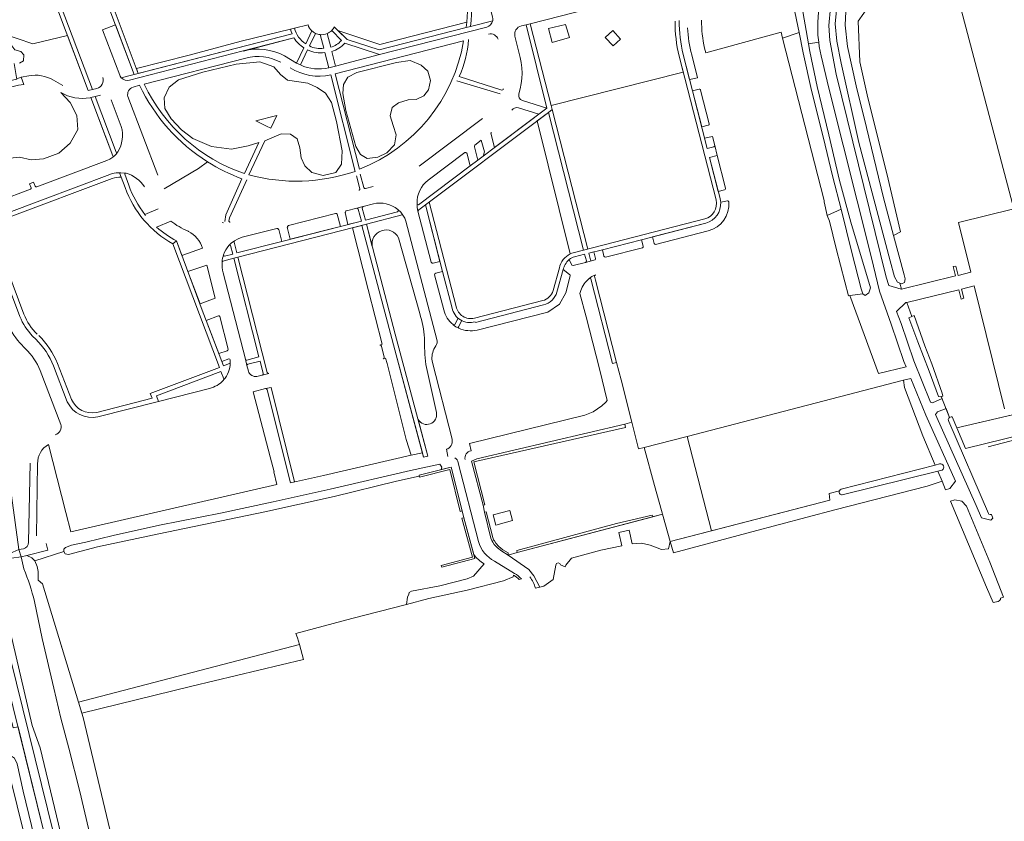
# Model space of a CAD drawing. Header units: metres. Extents: x 209813 to 223847, y 571801 to 587119.
# Tile 259 of 656: x 220124 to 220478, y 574595 to 574883. Entities that reach past the tile are written whole.
import ezdxf

# ---------------------------------------------------------------- set-up
doc = ezdxf.new("R2010")
doc.units = ezdxf.units.M
for name, color, linetype, lineweight in [('B-RO-GK-BESCHOEIING-G', 8, 'GK-BESCHOEIING', 0), ('B-RO-GR-BEPLANTING_CULTUUR_BOSPLANTSOEN-GV', 8, 'Continuous', 0), ('B-RO-GR-BEPLANTING_CULTUUR_HEESTERS-GV', 8, 'Continuous', 0), ('B-RO-GR-GRAS-GV', 8, 'Continuous', 0), ('B-RO-GR-GROENVOORZIENING-GV', 8, 'Continuous', 0), ('B-RO-GR-HAAG-GV', 8, 'Continuous', 0), ('B-RO-KW-KUNSTWERK_DEK-GV', 8, 'Continuous', 0), ('B-RO-KW-KUNSTWERK_STEIGER-GV', 8, 'Continuous', 0), ('B-RO-OG-TERREIN_CULTUURSCHEIDING-GV', 8, 'Continuous', 0), ('B-RO-OG-WEG-GV', 8, 'Continuous', 0), ('B-RO-VH-VERHARDING_HALFVERHARDING-GV', 8, 'Continuous', 0), ('B-RO-VH-VERHARDING_PUIN-GV', 8, 'Continuous', 0), ('B-RO-VH-VERHARDING_TEGEL-GV', 8, 'Continuous', 0)]:
    doc.layers.add(name, color=color, linetype=linetype, lineweight=lineweight)
doc.linetypes.add('GK-BESCHOEIING', pattern='A,30,-5,[1,NLCS.shx,S=1,R=0,X=0,Y=0],-5', length=40)

msp = doc.modelspace()

# ---------------------------------------------------------------- linework, layer by layer
at = {"layer": 'B-RO-GK-BESCHOEIING-G', "flags": 128}
msp.add_lwpolyline([(220472.022, 574729.408), (220495.301, 574735.49)], dxfattribs=at)
at = {"layer": 'B-RO-GR-BEPLANTING_CULTUUR_BOSPLANTSOEN-GV', "flags": 128}
for points in [[(220419.195, 574814.793), (220416.205, 574826.271), (220412.755, 574840.731), (220408.556, 574857.351), (220405.503, 574870.882), (220404.125, 574878.166), (220398.16, 574876.13), (220413.11, 574817.95), (220413.076, 574817.421), (220414.178, 574812.555)], [(220605.311, 574770.059), (220460.72, 574736.248), (220463.871, 574728.804), (220603.654, 574763.221), (220603.853, 574761.75), (220607.258, 574762.601)], [(220312.45, 574679.428), (220315.805, 574681.813), (220316.719, 574687.008), (220316.91, 574687.586), (220317.581, 574687.797), (220318.148, 574687.607), (220318.444, 574687.132), (220320.043, 574686.322), (220320.251, 574686.966), (220322.349, 574689.444), (220332.892, 574692.358), (220340.463, 574693.897), (220339.299, 574698.693), (220343.093, 574699.519), (220344.108, 574694.667), (220347.524, 574694.86), (220350.623, 574694.184), (220354.613, 574692.577), (220357.237, 574692.804), (220357.773, 574695.437), (220355.05, 574705.22), (220302.834, 574691.565), (220299.53, 574690.57), (220307.069, 574685.366), (220308.832, 574683.176), (220310.916, 574679.058)], [(220146.428, 574633.764), (220185.944, 574643.511), (220226.03, 574653.082), (220224.656, 574658.479), (220145.201, 574637.807)]]:
    msp.add_lwpolyline(points, close=True, dxfattribs=at)
for points in [[(220268.759, 574727.315), (220258.846, 574764.244), (220247.054, 574808.972), (220243.679, 574808.11), (220249.283, 574785.894), (220254.271, 574766.322), (220253.464, 574765.959)], [(220254.04, 574765.616), (220255.052, 574761.595)], [(220254.743, 574761.059), (220255.581, 574761.271), (220256.083, 574759.337), (220262.999, 574732.056), (220264.713, 574726.448), (220268.759, 574727.315)], [(220357.773, 574695.437), (220358.915, 574691.377), (220387.109, 574698.912), (220416.973, 574706.825), (220450.104, 574715.346), (220455.442, 574717.103), (220453.931, 574720.688), (220419.549, 574712.198)], [(220418.555, 574713.655), (220414.907, 574712.705), (220415.171, 574710.306), (220357.773, 574695.437)], [(220185.848, 574468.908), (220146.876, 574632.29), (220132.315, 574680.255), (220130.8, 574681.57), (220130.72, 574684.71), (220130.38, 574686.49), (220129.54, 574688.49), (220128.54, 574689.55), (220126.661, 574690.461), (220124.624, 574689.966), (220125.628, 574685.696)], [(220129.485, 574673.921), (220132.162, 574660.676), (220136.363, 574642.766), (220138.934, 574631.992), (220141.821, 574621.29), (220145.682, 574605.68), (220152.015, 574579.096), (220158.602, 574552.028), (220165.018, 574525.048), (220169.713, 574506.232), (220176.177, 574480.92), (220179.601, 574466.499), (220184.898, 574445.212)]]:
    msp.add_lwpolyline(points, dxfattribs=at)
at = {"layer": 'B-RO-GR-BEPLANTING_CULTUUR_BOSPLANTSOEN-GV'}
for points in [[(220253.464, 574765.959, -0.4065082), (220254.04, 574765.616)], [(220255.052, 574761.595, -0.4039645), (220254.743, 574761.059)], [(220419.549, 574712.198, -0.5381356), (220418.555, 574713.655)], [(220125.628, 574685.696, -0.0287887), (220129.485, 574673.921)]]:
    msp.add_lwpolyline(points, format="xyb", dxfattribs=at)
at = {"layer": 'B-RO-GR-BEPLANTING_CULTUUR_HEESTERS-GV', "flags": 128}
msp.add_lwpolyline([(220410.838, 574881.896), (220411.191, 574887.31), (220411.785, 574891.152), (220412.272, 574892.915), (220409.798, 574894.365), (220407.699, 574894.472), (220402.902, 574893.246), (220403.313, 574890.537), (220404.376, 574889.801), (220405.056, 574887.774), (220407.501, 574874.111), (220411.132, 574874.684), (220410.82, 574877.27)], close=True, dxfattribs=at)
for points in [[(220420.883, 574885.7), (220420.636, 574880.854), (220421.433, 574873.185), (220424.577, 574859.054), (220428.268, 574844.13), (220434.448, 574818.823), (220437.96, 574805.289), (220440.558, 574806.589), (220435.581, 574827.575), (220428.72, 574854.75), (220425.894, 574867.665), (220425.356, 574882.329), (220429.392, 574887.98)], [(220227.732, 574881.008), (220222.824, 574879.784)], [(220222.657, 574876.306), (220204.499, 574871.525)], [(220230.36, 574877.885), (220228.219, 574873.368)], [(220233.335, 574872.548), (220232.038, 574877.452)], [(220223.583, 574867.237), (220226.238, 574872.765)], [(220236.217, 574871.427), (220237.584, 574866.18), (220253.428, 574870.255), (220240.937, 574874.383)], [(220219.237, 574869.775), (220223.583, 574867.237)], [(220227.566, 574871.997), (220224.984, 574866.563)], [(220235.15, 574865.56), (220233.72, 574871.075)], [(220282.004, 574862.394), (220297.285, 574857.537)], [(220297.829, 574857.86), (220297.858, 574857.989)], [(220197.774, 574810.354), (220198.188, 574812.773), (220203.958, 574825.709)], [(220196.818, 574809.942), (220197.296, 574809.915)]]:
    msp.add_lwpolyline(points, dxfattribs=at)
at = {"layer": 'B-RO-GR-BEPLANTING_CULTUUR_HEESTERS-GV'}
for points in [[(220229.085, 574878.767, -0.1729572), (220227.732, 574881.008)], [(220232.038, 574877.452, -0.0839732), (220230.36, 574877.885)], [(220236.243, 574878.967, -0.0983462), (220234.556, 574877.822)], [(220296.043, 574875.787, 0.3734436), (220292.571, 574877.626)], [(220285.374, 574875.655, -0.0838623), (220282.004, 574862.394)], [(220204.499, 574871.525, -0.1948623), (220219.237, 574869.775)], [(220233.72, 574871.075, -0.1674109), (220227.566, 574871.997)], [(220224.984, 574866.563, 0.1726424), (220235.15, 574865.56)], [(220297.285, 574857.537, 0.3613512), (220297.829, 574857.86)], [(220203.958, 574825.709, -0.0526519), (220191.61, 574831.781)]]:
    msp.add_lwpolyline(points, format="xyb", dxfattribs=at)
at = {"layer": 'B-RO-GR-GRAS-GV', "flags": 128}
for points in [[(220440.558, 574806.589), (220437.96, 574805.289), (220441.863, 574791.229), (220442.219, 574789.748), (220441.954, 574788.442), (220440.876, 574787.925), (220440.274, 574788.177), (220440.897, 574786.082), (220460.245, 574790.794), (220459.419, 574794.152), (220460.343, 574794.315), (220461.228, 574791.004), (220465.762, 574792.196), (220461.374, 574810.016), (220481.245, 574814.902), (220460.111, 574894.672), (220458.523, 574901.197), (220439.078, 574895.917), (220434.101, 574892.554), (220429.392, 574887.98), (220425.356, 574882.329), (220425.894, 574867.665), (220428.72, 574854.75), (220435.581, 574827.575)], [(220294.252, 574705.017), (220300.176, 574706.579), (220301.136, 574702.939), (220295.212, 574701.377)]]:
    msp.add_lwpolyline(points, close=True, dxfattribs=at)
for points in [[(220477.863, 574743.048), (220466.98, 574787.247), (220462.382, 574786.057), (220463.221, 574782.77), (220462.323, 574782.491), (220461.465, 574785.822), (220442.778, 574781.286), (220444.546, 574776.223), (220445.482, 574776.654), (220449.28, 574765.73), (220451.74, 574759.23), (220455.46, 574748.69), (220455.68, 574747.67), (220455.156, 574747.515), (220458.134, 574739.95), (220458.68, 574740.27), (220459.06, 574740.17), (220460.72, 574736.248), (220556.139, 574758.561)], [(220441.891, 574750.707), (220441.599, 574753.36), (220363.891, 574733.207), (220372.676, 574699.298), (220415.171, 574710.306), (220414.907, 574712.705), (220418.555, 574713.655)], [(220419.223, 574714.265), (220452.991, 574722.919), (220448.58, 574733.39), (220441.891, 574750.707)], [(220348.431, 574729.197), (220346.439, 574728.68), (220344.059, 574738.289), (220341.466, 574737.606), (220341.729, 574736.446), (220287.235, 574724.071), (220291.252, 574708.623), (220290.625, 574708.457), (220291.051, 574705.931), (220291.728, 574706.112), (220294.09, 574696.857), (220294.351, 574696.107), (220294.671, 574695.635), (220295.125, 574694.842), (220296.233, 574693.644), (220297.718, 574692.508), (220299.58, 574691.357), (220299.53, 574690.57), (220302.834, 574691.565), (220302.649, 574692.186), (220338.483, 574701.867), (220351.339, 574704.875), (220351.5, 574704.292), (220355.05, 574705.22)], [(220363.891, 574733.207), (220348.431, 574729.197), (220352.147, 574715.615), (220357.773, 574695.437), (220372.676, 574699.298)], [(220162.15, 574443.768), (220119.368, 574615.998), (220117.584, 574623.05), (220064.692, 574609.763), (220066.956, 574602.432), (220069.356, 574594.457)]]:
    msp.add_lwpolyline(points, dxfattribs=at)
at = {"layer": 'B-RO-GR-GRAS-GV'}
msp.add_lwpolyline([(220418.555, 574713.655, -0.2250414), (220419.223, 574714.265)], format="xyb", dxfattribs=at)
at = {"layer": 'B-RO-GR-GROENVOORZIENING-GV', "flags": 128}
for points in [[(220341.466, 574737.606), (220288.38, 574725.111), (220286.445, 574724.318), (220290.625, 574708.457), (220291.252, 574708.623), (220287.235, 574724.071), (220341.729, 574736.446)], [(220267.731, 574718.599), (220278.601, 574721.331), (220282.37, 574706.27), (220283.047, 574706.45), (220279.11, 574722.181), (220267.56, 574719.278)], [(220291.051, 574705.931), (220293.419, 574696.655), (220293.72, 574695.79), (220294.077, 574695.263), (220294.558, 574694.425), (220295.76, 574693.125), (220297.321, 574691.931), (220299.53, 574690.57), (220299.58, 574691.357), (220297.718, 574692.508), (220296.233, 574693.644), (220295.125, 574694.842), (220294.671, 574695.635), (220294.351, 574696.107), (220294.09, 574696.857), (220291.728, 574706.112)], [(220275.569, 574686.867), (220275.712, 574686.297), (220287.616, 574689.325), (220283.676, 574703.96), (220283, 574703.779), (220286.76, 574689.814)], [(220351.5, 574704.292), (220351.339, 574704.875), (220338.483, 574701.867), (220302.649, 574692.186), (220302.834, 574691.565)]]:
    msp.add_lwpolyline(points, close=True, dxfattribs=at)
at = {"layer": 'B-RO-GR-HAAG-GV', "flags": 128}
for points in [[(220267.638, 574718.967), (220267.731, 574718.599), (220278.601, 574721.331), (220282.37, 574706.27), (220283.047, 574706.45), (220279.11, 574722.181), (220267.56, 574719.278)], [(220299.58, 574691.357), (220297.718, 574692.508), (220296.233, 574693.644), (220295.125, 574694.842), (220294.671, 574695.635), (220294.351, 574696.107), (220294.09, 574696.857), (220291.728, 574706.112), (220291.051, 574705.931), (220293.419, 574696.655), (220293.72, 574695.79), (220294.077, 574695.263), (220294.558, 574694.425), (220295.76, 574693.125), (220297.321, 574691.931), (220299.53, 574690.57)], [(220283.676, 574703.96), (220283, 574703.779), (220286.76, 574689.814), (220275.569, 574686.867), (220275.712, 574686.297), (220287.616, 574689.325)], [(220302.649, 574692.186), (220302.834, 574691.565), (220351.5, 574704.292), (220351.339, 574704.875), (220338.483, 574701.867)]]:
    msp.add_lwpolyline(points, close=True, dxfattribs=at)
at = {"layer": 'B-RO-KW-KUNSTWERK_DEK-GV', "flags": 128}
for points in [[(220123.083, 574861.567), (220122.936, 574861.512), (220119.125, 574860.521), (220116.993, 574860.187), (220117.747, 574857.556), (220119.894, 574858.326), (220123.667, 574859.28), (220125.658, 574859.549), (220124.657, 574862.159)], [(220116.444, 574688.059), (220116.693, 574688.17), (220121.136, 574689.466), (220124.624, 574689.966), (220123.848, 574692.59), (220120.636, 574691.138), (220116.193, 574689.843), (220112.738, 574689.345), (220113.47, 574686.735)]]:
    msp.add_lwpolyline(points, close=True, dxfattribs=at)
at = {"layer": 'B-RO-KW-KUNSTWERK_STEIGER-GV', "flags": 128}
msp.add_lwpolyline([(220212.775, 574844.63), (220214.36, 574843.831), (220216.444, 574848.466), (220208.909, 574846.503)], close=True, dxfattribs=at)
at = {"layer": 'B-RO-OG-TERREIN_CULTUURSCHEIDING-GV', "flags": 128}
for points in [[(220286.088, 574880.364), (220294.021, 574882.393), (220294.1, 574883.069), (220293.975, 574883.862), (220290.355, 574898.149)], [(220137.356, 574892.011), (220150.266, 574857.744), (220151.879, 574858.141)], [(220370.13, 574872.584), (220370.548, 574870.872), (220397.593, 574878.336), (220398.16, 574876.13), (220404.125, 574878.166), (220402.082, 574887.914), (220401.963, 574889.248), (220402.433, 574890.223), (220403.313, 574890.537)], [(220334.156, 574888.138), (220307.514, 574881.331)], [(220304.706, 574853.814), (220313.476, 574851.004), (220306.045, 574880.959), (220304.33, 574880.567)], [(220307.514, 574881.331), (220315.008, 574851.975), (220362.473, 574864.007), (220361.003, 574869.736)], [(220148.764, 574857.335), (220141.315, 574877.131), (220128.848, 574874.145), (220117.645, 574878.014), (220089.955, 574878.014), (220091.019, 574876.172), (220118.653, 574875.939), (220120.252, 574874.846), (220122.34, 574871.938), (220124.499, 574871.425), (220125.669, 574870.205), (220125.502, 574868.004), (220124.001, 574867.17)], [(220302.022, 574876.838), (220303.439, 574871.114)], [(220283.586, 574875.181), (220237.483, 574863.412), (220246.213, 574829.103)], [(220205.336, 574869.003), (220168.887, 574859.608)], [(220362.434, 574870.343), (220364.772, 574861.299), (220367.578, 574861.959), (220365.508, 574870.169)], [(220122.189, 574867.092), (220122.96, 574862.041), (220123.083, 574861.567), (220124.657, 574862.159), (220127.377, 574862.652)], [(220204.821, 574827.532), (220210.01, 574838.685), (220206.245, 574837.534), (220200.264, 574836.281), (220193.053, 574837.229), (220186.335, 574840.141), (220182.262, 574843.302), (220178.53, 574847.255), (220176.236, 574850.877), (220176.056, 574854.8), (220177.804, 574858.535), (220181.118, 574861.262), (220189.904, 574863.952), (220201.899, 574866.826), (220210.404, 574867.629), (220215.42, 574865.832), (220217.81, 574863.096), (220220.327, 574861.112), (220227.668, 574859.968), (220231, 574858.488), (220233.998, 574856.419), (220236.157, 574853.03), (220237.868, 574846.242), (220239.902, 574835.716), (220239.762, 574830.994), (220237.695, 574827.941), (220233.182, 574826.842), (220229.057, 574827.904), (220226.595, 574830.377), (220225.222, 574833.26), (220224.776, 574836.781), (220223.804, 574840.005), (220221.346, 574841.738), (220218.104, 574841.846), (220212.237, 574839.329), (220206.462, 574827.081)], [(220244.588, 574828.358), (220235.896, 574862.962)], [(220136.216, 574861.123), (220139.631, 574859.226)], [(220167.205, 574859.26), (220164.842, 574858.598)], [(220296.729, 574856.14), (220281.182, 574860.875)], [(220138.852, 574856.688), (220142.285, 574853.044), (220144.61, 574848.351), (220145.055, 574843.342), (220142.219, 574838.511), (220138.169, 574834.838), (220132.695, 574832.797), (220128.191, 574832.498), (220124.006, 574833.452), (220118.343, 574832.841), (220113.515, 574830.6), (220109.376, 574827.587), (220105.704, 574823.662), (220100.041, 574811.007), (220097.853, 574805.803), (220103.758, 574781.658), (220121.187, 574711.942), (220123.848, 574692.59), (220125.554, 574692.764)], [(220157.622, 574833.902), (220149.704, 574854.87), (220149.428, 574854.81)], [(220153.129, 574855.702), (220151.195, 574855.219), (220158.76, 574835.197)], [(220162.999, 574855.204), (220173.752, 574826.955)], [(220368.164, 574857.888), (220365.785, 574857.298), (220369.107, 574844.376), (220371.438, 574844.942)], [(220371.82, 574845.434), (220368.715, 574857.559), (220368.635, 574857.72)], [(220160.626, 574844.418), (220157.004, 574853.993)], [(220293.592, 574842.299), (220293.334, 574842.104), (220294.72, 574836.91), (220310.593, 574848.834), (220303.257, 574851.151)], [(220267.573, 574830.265), (220290.333, 574847.362)], [(220373.785, 574837.67), (220372.996, 574840.852), (220370.163, 574840.237), (220371.089, 574836.609), (220373.413, 574837.184)], [(220287.498, 574837.198), (220288.751, 574832.426), (220290.652, 574833.854), (220291.14, 574835.413), (220289.945, 574839.551), (220287.63, 574837.806)], [(220130.239, 574822.755), (220155.399, 574832.197), (220156.454, 574832.738), (220157.548, 574833.451)], [(220159.275, 574835.218), (220159.379, 574835.351)], [(220284.033, 574835.095), (220270.876, 574825.198)], [(220285.983, 574830.371), (220284.79, 574835), (220284.669, 574834.902)], [(220377.687, 574822.039), (220377.7, 574822.294), (220374.681, 574834.035), (220371.907, 574833.385), (220375.041, 574821.157), (220377.333, 574821.731)], [(220176.016, 574822.071), (220188.324, 574829.387), (220191.61, 574831.781)], [(220267.335, 574816.323), (220285.983, 574830.371)], [(220162.399, 574827.69), (220162.182, 574827.717)], [(220246.277, 574822.129), (220245.058, 574826.738)], [(220246.458, 574827.361), (220247.739, 574822.503)], [(220128.232, 574822.484), (220127.674, 574823.85), (220129.128, 574824.455), (220129.666, 574823.026)], [(220205.659, 574825.277), (220199.5, 574811.689), (220199.302, 574810.506)], [(220248.283, 574822.178), (220251.043, 574822.894)], [(220116.458, 574817.609), (220128.023, 574821.92)], [(220245.949, 574821.578), (220246.103, 574821.652)], [(220251.16, 574816.727), (220247.496, 574815.714)], [(220269.89, 574816.347), (220267.504, 574814.564), (220267.176, 574814.075), (220271.966, 574795.707)], [(220272.658, 574795.368), (220275.094, 574795.999), (220269.89, 574816.347)], [(220378.33, 574817.773), (220375.923, 574817.236)], [(220378.87, 574817.353), (220378.784, 574817.591)], [(220169.121, 574812.829), (220173.82, 574814.839)], [(220220.4, 574808.374), (220220.224, 574808.302), (220221.302, 574803.984), (220239.343, 574808.61), (220238.161, 574812.949)], [(220237.61, 574813.242), (220220.683, 574808.929)], [(220241.207, 574813.674), (220241.035, 574813.639), (220241.988, 574809.216), (220246.845, 574810.485), (220245.712, 574814.749)], [(220245.178, 574815.113), (220241.488, 574814.224)], [(220247.166, 574815.144), (220248.318, 574810.874), (220259.777, 574813.839), (220260.018, 574814.057), (220260.102, 574814.397), (220259.979, 574814.626)], [(220274.001, 574767.967), (220262.854, 574810.462), (220262.415, 574811.566), (220261.765, 574812.656), (220261.495, 574812.72), (220248.693, 574809.389), (220250.784, 574801.37)], [(220178.381, 574810.516), (220173.326, 574808.354)], [(220370.643, 574809.775), (220351.46, 574804.834), (220352.069, 574802.466)], [(220184.706, 574806.808), (220184.609, 574806.855)], [(220201.328, 574803.455), (220201.176, 574803.185), (220201.167, 574802.969), (220202.166, 574799.057), (220218.312, 574803.229), (220217.225, 574807.524), (220217.053, 574807.506)], [(220216.488, 574807.852), (220204.092, 574804.711), (220202.656, 574804.164), (220201.328, 574803.455)], [(220352.51, 574802.136), (220371.484, 574806.98)], [(220180.405, 574803.387), (220182.357, 574798.189)], [(220197.687, 574797.863), (220200.67, 574798.675), (220199.885, 574801.747)], [(220260.212, 574804.478), (220267.815, 574777.334)], [(220347.495, 574803.821), (220333.473, 574800.193), (220333.998, 574797.93)], [(220348.08, 574801.497), (220347.495, 574803.821)], [(220182.357, 574798.189), (220189.788, 574800.738)], [(220330.382, 574799.422), (220328.516, 574798.956), (220329.171, 574796.608)], [(220330.95, 574797.108), (220330.382, 574799.422)], [(220334.535, 574797.551), (220347.855, 574800.955)], [(220196.835, 574795.815), (220196.827, 574795.726)], [(220205.72, 574760.588), (220210.076, 574761.724), (220201.067, 574797.208), (220197.151, 574796.151)], [(220321.516, 574796.725), (220322.503, 574794.707), (220322.96, 574794.543), (220327.375, 574795.676)], [(220329.554, 574796.277), (220330.683, 574796.554)], [(220197.238, 574791.89), (220205.183, 574760.871)], [(220273.135, 574791.231), (220276.474, 574778.583)], [(220279.456, 574779.29), (220276.02, 574792.407), (220273.581, 574791.776)], [(220288.401, 574771.341), (220313.778, 574777.751), (220318.044, 574780.624), (220320.26, 574784.792), (220321.903, 574790.804), (220321.912, 574790.986)], [(220321.605, 574791.329), (220319.385, 574793.075), (220317.091, 574785.006)], [(220312.336, 574780.419), (220287.794, 574774.138)], [(220195.506, 574776.519), (220191.075, 574774.826), (220195.629, 574762.907)], [(220199.029, 574764.501), (220196.039, 574776.242)], [(220279.781, 574773.32), (220279.844, 574773.274)], [(220280.446, 574773.398), (220281.653, 574775.587)], [(220282.931, 574774.767), (220281.712, 574772.562)], [(220126.179, 574764.642), (220124.127, 574766.835)], [(220195.629, 574762.907), (220198.668, 574763.966)], [(220272.915, 574764.503), (220273.65, 574765.692)], [(220199.288, 574761.026), (220196.724, 574760.033), (220197.292, 574758.487), (220199.519, 574759.311)], [(220199.785, 574759.652), (220199.783, 574760.641)], [(220211.599, 574755.78), (220210.458, 574760.243), (220206.067, 574759.128)], [(220279.421, 574732.139), (220272.404, 574759.732)], [(220138.875, 574737.518), (220131.527, 574756.835)], [(220197.414, 574753.852), (220196.399, 574756.514), (220173.259, 574747.796), (220174.015, 574745.726), (220192.285, 574750.41)], [(220205.759, 574758.616), (220206.263, 574756.628)], [(220270.062, 574759.066), (220273.81, 574741.785)], [(220197.306, 574753.367), (220197.375, 574753.446)], [(220209.344, 574754.728), (220211.257, 574755.209)], [(220208.037, 574749.206), (220214.146, 574725.814), (220215.539, 574720.491), (220215.359, 574720.444), (220216.497, 574715.974), (220142.461, 574698.96), (220140.688, 574705.886), (220134.508, 574730.3)], [(220212.452, 574750.333), (220208.037, 574749.206)], [(220267.228, 574739.275), (220270.77, 574726.11), (220269.176, 574725.762), (220268.759, 574727.315), (220264.713, 574726.448), (220233.236, 574719.203), (220221.397, 574716.478), (220213.037, 574749.94)], [(220277.926, 574726.013), (220277.382, 574728.557)], [(220133.675, 574694.757), (220134.226, 574692.299), (220126.661, 574690.461), (220128.54, 574689.55), (220129.54, 574688.49), (220139.96, 574691.832), (220140.035, 574692.735), (220140.63, 574693.292), (220142.726, 574694.097), (220147.842, 574695.267), (220157.738, 574697.569), (220174.317, 574701.273), (220196.283, 574705.681), (220215.164, 574709.692), (220235.709, 574714.22), (220264.548, 574721.001), (220275.098, 574723.176), (220275.725, 574722.164), (220275.548, 574721.286), (220279.11, 574722.181), (220283.047, 574706.45)], [(220127.35, 574695.162), (220127.865, 574723.617)], [(220130.549, 574723.384), (220130.112, 574697.509)], [(220287.224, 574690.782), (220287.616, 574689.325), (220275.712, 574686.297), (220275.569, 574686.867), (220286.76, 574689.814), (220283, 574703.779), (220283.676, 574703.96), (220283.047, 574706.45), (220282.37, 574706.27), (220278.601, 574721.331), (220267.731, 574718.599), (220267.638, 574718.967), (220259.493, 574717.161), (220237.088, 574711.612), (220212.227, 574706.089), (220174.164, 574698.232), (220152.1, 574693.522), (220141.674, 574690.797), (220140.486, 574691.002), (220139.96, 574691.832)], [(220288.937, 574695.435), (220281.647, 574723.705)], [(220283.676, 574703.96), (220287.224, 574690.782)], [(220129.54, 574688.49), (220130.38, 574686.49), (220130.72, 574684.71), (220130.8, 574681.57), (220132.315, 574680.255), (220145.201, 574637.807)], [(220145.201, 574637.807), (220224.656, 574658.479), (220223.893, 574660.873), (220223.261, 574662.441), (220243.447, 574667.833), (220263.018, 574672.867), (220263.433, 574675.477), (220263.946, 574676.537), (220264.081, 574677.108), (220264.902, 574677.668), (220275.065, 574679.525), (220284.899, 574681.998), (220287.11, 574683.058), (220290.962, 574687.494)], [(220301.85, 574684.003), (220294.661, 574688.336)], [(220263.018, 574672.867), (220271.135, 574674.954), (220284.823, 574677.926), (220297.958, 574681.279), (220301.346, 574682.731), (220301.508, 574683.392), (220302.07, 574683.051), (220302.606, 574682.67), (220303.236, 574682.143), (220303.59, 574681.8), (220304.357, 574682.006)]]:
    msp.add_lwpolyline(points, dxfattribs=at)
for points in [[(220153.874, 574879.223), (220160.074, 574862.897), (220160.261, 574862.496), (220160.629, 574861.977), (220165.272, 574863.167), (220158.535, 574880.993)], [(220166.076, 574865.256), (220166.722, 574863.539), (220221.972, 574877.707), (220221.585, 574878.548), (220221.343, 574879.436), (220203.731, 574875.067), (220184.959, 574870.09)], [(220284.487, 574879.957), (220284.726, 574881.901), (220265.143, 574876.862), (220253.527, 574873.934), (220238.408, 574878.959), (220241.709, 574875.731), (220253.258, 574871.937)], [(220320.143, 574881.088), (220321.58, 574876.4), (220315.438, 574874.663), (220314.062, 574879.678)], [(220337.189, 574878.904), (220339.981, 574875.869), (220337.331, 574873.437), (220334.449, 574876.46)], [(220258.267, 574844.818), (220259.376, 574841.454), (220258.755, 574837.895), (220256.009, 574835.024), (220252.741, 574833.399), (220248.991, 574833.004), (220246.493, 574834.462), (220244.861, 574837.297), (220241.259, 574850.17), (220240.223, 574856.283), (220240.447, 574859.554), (220241.96, 574862.166), (220245.274, 574863.902), (220259.461, 574867.471), (220264.341, 574868.11), (220268.303, 574866.507), (220270.78, 574864.319), (220271.643, 574861.029), (220271.006, 574857.656), (220269.305, 574855.43), (220266.514, 574854.164), (220263.626, 574853.991), (220260.193, 574853.01), (220257.877, 574851.262), (220257.183, 574848.25)], [(220309.992, 574846.492), (220321.912, 574798.713), (220322.454, 574798.945), (220326.672, 574800.088), (220314.042, 574849.536)], [(220184.542, 574792.369), (220188.902, 574780.756), (220194.354, 574782.845), (220191.324, 574794.717)]]:
    msp.add_lwpolyline(points, close=True, dxfattribs=at)
at = {"layer": 'B-RO-OG-TERREIN_CULTUURSCHEIDING-GV'}
for points in [[(220304.33, 574880.567, 0.417559), (220302.022, 574876.838)], [(220361.003, 574869.736, -0.0626406), (220359.553, 574882.254)], [(220365.508, 574870.169, -0.0447632), (220363.988, 574879.909)], [(220369.055, 574882.631, 0.0544491), (220370.13, 574872.584)], [(220246.213, 574829.103, 0.2624632), (220283.586, 574875.181)], [(220217.875, 574867.506, 0.1919576), (220205.336, 574869.003)], [(220303.439, 574871.114, -0.1511427), (220303.421, 574856.148)], [(220235.896, 574862.962, -0.2028735), (220221.309, 574865.541)], [(220127.377, 574862.652, -0.1831454), (220136.216, 574861.123)], [(220151.879, 574858.141, 0.4410664), (220153.996, 574862.042)], [(220164.842, 574858.598, 0.4036423), (220162.999, 574855.204)], [(220191.61, 574831.781, -0.1424717), (220167.205, 574859.26)], [(220168.887, 574859.608, 0.2013227), (220204.821, 574827.532)], [(220149.428, 574854.81, -0.1869746), (220138.852, 574856.688)], [(220303.421, 574856.148, 0.3991452), (220304.706, 574853.814)], [(220368.635, 574857.72, 0.2877353), (220368.164, 574857.888)], [(220303.257, 574851.151, 0.3153911), (220300.85, 574850.274)], [(220159.379, 574835.351, 0.21432), (220160.626, 574844.418)], [(220371.438, 574844.942, 0.4502984), (220371.82, 574845.434)], [(220287.63, 574837.806, 0.3486752), (220287.498, 574837.198)], [(220157.548, 574833.451, 0.3104315), (220157.622, 574833.902)], [(220284.669, 574834.902, 0.4412694), (220284.033, 574835.095)], [(220162.182, 574827.717, 0.3922465), (220161.84, 574827.289)], [(220168.942, 574822.821, 0.1808526), (220162.399, 574827.69)], [(220206.462, 574827.081, 0.1501061), (220244.588, 574828.358)], [(220129.666, 574823.026, 0.4115358), (220130.239, 574822.755)], [(220270.876, 574825.198, 0.2469275), (220266.852, 574816.719)], [(220128.023, 574821.92, 0.403572), (220128.232, 574822.484)], [(220246.103, 574821.652, 0.3022054), (220246.277, 574822.129)], [(220247.739, 574822.503, 0.4062247), (220248.283, 574822.178)], [(220377.333, 574821.731, 0.2690541), (220377.687, 574822.039)], [(220259.979, 574814.626, 0.2282426), (220251.16, 574816.727)], [(220266.852, 574816.719, 0.3946176), (220267.335, 574816.323)], [(220375.923, 574817.236, -0.3546744), (220370.643, 574809.775)], [(220371.484, 574806.98, 0.3617731), (220378.87, 574817.353)], [(220378.784, 574817.591, 0.2809413), (220378.33, 574817.773)], [(220238.161, 574812.949, 0.3677089), (220237.61, 574813.242)], [(220241.488, 574814.224, 0.4417882), (220241.207, 574813.674)], [(220245.712, 574814.749, 0.39656), (220245.178, 574815.113)], [(220247.496, 574815.714, 0.4067774), (220247.166, 574815.144)], [(220184.609, 574806.855, -0.0595219), (220178.381, 574810.516)], [(220199.302, 574810.506, 0.4290564), (220199.779, 574810.101)], [(220220.683, 574808.929, 0.4156412), (220220.4, 574808.374)], [(220173.326, 574808.354, 0.0586118), (220180.405, 574803.387)], [(220189.788, 574800.738, 0.2098333), (220184.706, 574806.808)], [(220217.053, 574807.506, 0.3988976), (220216.488, 574807.852)], [(220250.784, 574801.37, -0.8765922), (220260.212, 574804.478)], [(220199.246, 574801.713, 0.0764108), (220197.353, 574798.433)], [(220352.069, 574802.466, 0.395424), (220352.51, 574802.136)], [(220197.353, 574798.433, 0.4112034), (220197.687, 574797.863)], [(220347.855, 574800.955, 0.4598234), (220348.08, 574801.497)], [(220196.827, 574795.726, 0.0795464), (220197.238, 574791.89)], [(220197.151, 574796.151, 0.28529), (220196.835, 574795.815)], [(220271.966, 574795.707, 0.3168826), (220272.658, 574795.368)], [(220323.399, 574797.645, 0.105625), (220321.516, 574796.725)], [(220327.375, 574795.676, 0.388285), (220327.675, 574796.197)], [(220329.171, 574796.608, 0.3331991), (220329.554, 574796.277)], [(220330.683, 574796.554, 0.4392545), (220330.95, 574797.108)], [(220333.998, 574797.93, 0.3972364), (220334.535, 574797.551)], [(220273.581, 574791.776, 0.2656625), (220273.135, 574791.231)], [(220321.912, 574790.986, 0.2891959), (220321.605, 574791.329)], [(220267.815, 574777.334, -0.0598022), (220269.567, 574768.474)], [(220276.474, 574778.583, 0.1698364), (220279.781, 574773.32)], [(220124.127, 574766.835, -0.0881072), (220119.438, 574774.586)], [(220196.039, 574776.242, 0.3908804), (220195.506, 574776.519)], [(220281.712, 574772.562, 0.4228253), (220281.855, 574772.01)], [(220281.855, 574772.01, 0.1590533), (220288.401, 574771.341)], [(220269.567, 574768.474, 0.0402852), (220270.062, 574759.066)], [(220273.65, 574765.692, 0.1939098), (220274.001, 574767.967)], [(220131.527, 574756.835, 0.1016492), (220126.179, 574764.642)], [(220198.668, 574763.966, 0.3743252), (220199.029, 574764.501)], [(220272.404, 574759.732, -0.1720606), (220272.915, 574764.503)], [(220199.783, 574760.641, 0.3818182), (220199.288, 574761.026)], [(220199.519, 574759.311, 0.2585693), (220199.785, 574759.652)], [(220206.067, 574759.128, 0.3857625), (220205.759, 574758.616)], [(220206.263, 574756.628, 0.3687765), (220209.344, 574754.728)], [(220211.257, 574755.209, 0.400677), (220211.599, 574755.78)], [(220192.285, 574750.41, 0.147163), (220197.306, 574753.367)], [(220213.037, 574749.94, 0.3742616), (220212.452, 574750.333)], [(220273.81, 574741.785, -0.8599007), (220267.228, 574739.275)], [(220136.862, 574733.812, 0.4320451), (220138.875, 574737.518)], [(220277.382, 574728.557, 0.390099), (220279.421, 574732.139)], [(220134.508, 574730.3, 0.2823901), (220130.549, 574723.384)], [(220281.647, 574723.705, 0.1849286), (220280.434, 574725.537)], [(220125.554, 574692.764, 0.307076), (220127.35, 574695.162)], [(220294.661, 574688.336, -0.1972222), (220288.937, 574695.435)], [(220290.962, 574687.494, -0.1049545), (220287.224, 574690.782)], [(220304.357, 574682.006, 0.0803484), (220301.85, 574684.003)]]:
    msp.add_lwpolyline(points, format="xyb", dxfattribs=at)
at = {"layer": 'B-RO-OG-WEG-GV', "flags": 128}
for points in [[(220415.31, 574887.17), (220414.812, 574880.763), (220415.163, 574875.324), (220417.4, 574863.21), (220435.314, 574790.358), (220436.371, 574787.356), (220440.717, 574786.038), (220440.897, 574786.082), (220440.274, 574788.177), (220439.448, 574788.522), (220438.417, 574790.511), (220436.764, 574796.214), (220425.541, 574838.764), (220419.233, 574867.141), (220417.648, 574875.083), (220417.073, 574881.286), (220417.468, 574886.285)], [(220422.337, 574783.77), (220432.654, 574755.794), (220442.522, 574758.187), (220441.734, 574760.114), (220437.199, 574773.48), (220433.029, 574785.301), (220430.04, 574797.31), (220414.76, 574858.27), (220412, 574869.87), (220411.32, 574873.13), (220411.132, 574874.684), (220407.501, 574874.111), (220407.983, 574871.419), (220410.588, 574858.817), (220414.815, 574841.463), (220418.577, 574825.053), (220422.702, 574810.169), (220429.743, 574786.494), (220429.167, 574784.766), (220427.861, 574783.811), (220427.018, 574784.4)], [(220309.382, 574678.687), (220310.916, 574679.058), (220308.832, 574683.176), (220307.069, 574685.366), (220299.53, 574690.57), (220297.321, 574691.931), (220295.76, 574693.125), (220294.558, 574694.425), (220294.077, 574695.263), (220293.72, 574695.79), (220293.419, 574696.655), (220291.051, 574705.931), (220290.625, 574708.457), (220286.445, 574724.318), (220288.38, 574725.111), (220341.466, 574737.606), (220344.059, 574738.289), (220340.181, 574753.452), (220338.555, 574759.695), (220337.045, 574759.312), (220329.307, 574789.825), (220328.946, 574789.9), (220328.666, 574789.854)], [(220325.656, 574785.606), (220325.342, 574784.537), (220327.614, 574776.163), (220332.432, 574757.497), (220335.12, 574746.14), (220334.66, 574745.51), (220333.26, 574744.17), (220330.12, 574742.01), (220327.14, 574740.83), (220285.64, 574730.663), (220286.245, 574728.023)], [(220455.442, 574717.103), (220456.733, 574714.039), (220458.195, 574714.454), (220460.226, 574717.114), (220449.636, 574740.794), (220444.219, 574754.039), (220441.599, 574753.36), (220441.891, 574750.707), (220448.58, 574733.39), (220452.991, 574722.919), (220454.553, 574723.32)], [(220455.483, 574721.071), (220453.931, 574720.688), (220455.442, 574717.103)], [(220476.441, 574675.056), (220477.499, 574675.487), (220472.611, 574688.023), (220464.23, 574708.162), (220462.524, 574709.98), (220460.075, 574710.42), (220458.441, 574709.984), (220469.3, 574684.21), (220471.432, 574679.112)], [(220471.432, 574679.112), (220473.774, 574673.51), (220475.628, 574673.955)], [(220131.722, 574595.597), (220123.52, 574628.88), (220121.84, 574628.512), (220121.317, 574630.643), (220118.813, 574630.43), (220118.954, 574629.597)], [(220119.527, 574626.35), (220121.003, 574618.27), (220121.165, 574618.32), (220122.207, 574617.629), (220123.229, 574615.619), (220125.414, 574605.771), (220130.445, 574585.08)], [(220145.5, 574539.69), (220131.722, 574595.597)]]:
    msp.add_lwpolyline(points, dxfattribs=at)
for points in [[(220427.018, 574784.4), (220426.406, 574786.197), (220422.979, 574799.169), (220419.195, 574814.793), (220414.178, 574812.555), (220415.03, 574810.53), (220417.444, 574800.685), (220420.57, 574788.65), (220421.8, 574783.65), (220422.337, 574783.77)], [(220088.9, 574784.51), (220113.98, 574680.53), (220158.652, 574500), (220161.139, 574500), (220141.811, 574578.535), (220131.479, 574621.417), (220128.649, 574629.343), (220114.982, 574687.41), (220109.561, 574706.863), (220099.983, 574748.642), (220092.646, 574777.785)], [(220455.156, 574747.515), (220454.8, 574747.41), (220454.12, 574747.57), (220450.8, 574756.63), (220446.7, 574767.09), (220443.52, 574775.75), (220444.546, 574776.223), (220442.778, 574781.286), (220442.471, 574781.212), (220439.044, 574778.086), (220440.708, 574773.704), (220445.243, 574760.338), (220451.304, 574745.473), (220452.028, 574745.254), (220455.45, 574746.771)], [(220473.231, 574705.14), (220472.716, 574705.154), (220472.279, 574705.318), (220472.108, 574705.457), (220457.9, 574738.57), (220457.68, 574739.25), (220457.86, 574739.79), (220458.134, 574739.95), (220456.857, 574743.205), (220453.858, 574742.006), (220453.145, 574741.018), (220467.739, 574708.386), (220469.599, 574703.9), (220472.955, 574703.094), (220473.679, 574703.881)]]:
    msp.add_lwpolyline(points, close=True, dxfattribs=at)
at = {"layer": 'B-RO-OG-WEG-GV'}
for points in [[(220328.666, 574789.854, 0.1369627), (220325.656, 574785.606)], [(220286.245, 574728.023, 0.4225224), (220284.087, 574724.845)], [(220454.553, 574723.32, -0.8288449), (220455.483, 574721.071)], [(220307.374, 574682.811, -0.0978954), (220309.382, 574678.687)], [(220475.628, 574673.955, 0.3646023), (220476.441, 574675.056)]]:
    msp.add_lwpolyline(points, format="xyb", dxfattribs=at)
at = {"layer": 'B-RO-VH-VERHARDING_HALFVERHARDING-GV', "flags": 128}
msp.add_lwpolyline([(220248.693, 574809.389), (220247.054, 574808.972), (220258.846, 574764.244), (220269.176, 574725.762), (220270.77, 574726.11), (220258.98, 574769.928)], close=True, dxfattribs=at)
at = {"layer": 'B-RO-VH-VERHARDING_PUIN-GV', "flags": 128}
msp.add_lwpolyline([(220158.652, 574500), (220113.98, 574680.53), (220088.9, 574784.51), (220049.78, 574943.91), (220038.815, 574984.677), (220036.598, 574992.38), (220032.233, 575005.145), (220030.969, 575008.663), (220028.56, 575007.788), (220032.16, 575000), (220034.02, 574994.21), (220041.14, 574966.37), (220058.1, 574896.47), (220075.86, 574824.57), (220117.5, 574653.31), (220145.5, 574539.69)], dxfattribs=at)
at = {"layer": 'B-RO-VH-VERHARDING_TEGEL-GV', "flags": 128}
for points in [[(220166.722, 574863.539), (220154.068, 574897.163)], [(220152.611, 574896.732), (220153.508, 574894.293), (220165.272, 574863.167)], [(220135.916, 574891.48), (220140.871, 574878.312)], [(220140.871, 574878.312), (220148.764, 574857.335), (220150.266, 574857.744), (220137.356, 574892.011)], [(220222.824, 574879.784), (220221.343, 574879.436), (220221.585, 574878.548), (220221.972, 574877.707), (220160.629, 574861.977)], [(220284.487, 574879.957), (220253.258, 574871.937), (220241.709, 574875.731), (220237.106, 574880.232)], [(220240.937, 574874.383), (220253.428, 574870.255), (220291.878, 574880.146)], [(220315.008, 574851.975), (220307.514, 574881.331), (220306.045, 574880.959), (220313.476, 574851.004), (220288.751, 574832.426), (220285.983, 574830.371), (220267.335, 574816.323)], [(220284.726, 574881.901), (220284.487, 574879.957), (220286.088, 574880.364)], [(220294.021, 574882.393), (220286.088, 574880.364)], [(220163.623, 574861.056), (220204.452, 574871.665), (220222.657, 574876.306)], [(220229.085, 574878.767), (220226.894, 574874.163)], [(220235.83, 574872.933), (220234.556, 574877.822)], [(220236.243, 574878.967), (220239.679, 574875.349)], [(220226.238, 574872.765), (220223.583, 574867.237), (220224.984, 574866.563), (220227.566, 574871.997)], [(220233.72, 574871.075), (220235.15, 574865.56), (220237.584, 574866.18), (220236.217, 574871.427)], [(220361.003, 574869.736), (220374.255, 574818.082)], [(220373.413, 574837.184), (220371.089, 574836.609), (220365.785, 574857.298), (220362.434, 574870.343)], [(220158.76, 574835.197), (220151.195, 574855.219), (220149.704, 574854.87), (220154.039, 574843.374)], [(220315.356, 574850.611), (220315.008, 574851.975)], [(220266.852, 574816.719), (220266.889, 574815.371), (220267.176, 574814.075), (220267.504, 574814.564), (220314.042, 574849.536)], [(220328.156, 574800.46), (220315.356, 574850.611), (220314.042, 574849.536), (220326.672, 574800.088)], [(220154.039, 574843.374), (220157.622, 574833.902)], [(220375.923, 574817.236), (220375.861, 574817.782), (220375.682, 574818.644), (220371.907, 574833.385), (220374.681, 574834.035), (220373.785, 574837.67)], [(220157.548, 574833.451), (220158.166, 574833.924), (220158.756, 574834.555), (220159.275, 574835.218)], [(220156.541, 574827.28), (220120.2, 574813.64)], [(220160.614, 574826.226), (220159.982, 574827.863), (220159.626, 574827.858)], [(220162.182, 574827.717), (220160.495, 574827.869), (220159.982, 574827.863)], [(220163.337, 574823.34), (220161.84, 574827.289)], [(220120.332, 574811.907), (220157.387, 574825.83)], [(220160.614, 574826.226), (220162.027, 574822.505)], [(220269.89, 574816.347), (220276.02, 574792.407), (220279.456, 574779.29)], [(220280.902, 574779.793), (220271.224, 574817.352)], [(220169.341, 574812.554), (220169.121, 574812.829)], [(220245.712, 574814.749), (220246.845, 574810.485), (220239.343, 574808.61), (220218.312, 574803.229), (220202.166, 574799.057), (220201.167, 574802.969), (220201.176, 574803.185), (220201.328, 574803.455)], [(220202.533, 574797.597), (220248.693, 574809.389), (220261.495, 574812.72), (220261.765, 574812.656), (220261.027, 574813.648), (220259.979, 574814.626), (220260.102, 574814.397), (220260.018, 574814.057), (220259.777, 574813.839), (220248.318, 574810.874), (220247.166, 574815.144)], [(220247.496, 574815.714), (220245.178, 574815.113)], [(220370.277, 574811.26), (220326.672, 574800.088), (220322.454, 574798.945), (220321.912, 574798.713)], [(220329.171, 574796.608), (220328.516, 574798.956), (220333.473, 574800.193), (220347.495, 574803.821), (220370.643, 574809.775)], [(220125.66, 574777.082), (220116.245, 574801.909)], [(220179.132, 574802.345), (220195.872, 574757.936), (220171.015, 574748.596), (220171.652, 574746.888), (220151.778, 574741.808)], [(220179.132, 574802.345), (220180.405, 574803.387)], [(220199.519, 574759.311), (220197.292, 574758.487), (220196.724, 574760.033), (220191.075, 574774.826), (220190.086, 574777.604), (220180.405, 574803.387)], [(220199.246, 574801.713), (220199.42, 574801.831)], [(220114.631, 574801.446), (220124.198, 574776.25)], [(220323.399, 574797.645), (220327.063, 574798.575), (220327.675, 574796.197)], [(220197.151, 574796.151), (220201.067, 574797.208)], [(220213.04, 574756.158), (220202.533, 574797.597), (220201.067, 574797.208), (220210.076, 574761.724), (220205.72, 574760.588)], [(220327.375, 574795.676), (220329.554, 574796.277)], [(220317.985, 574793.682), (220315.699, 574785.567)], [(220317.091, 574785.006), (220319.385, 574793.075)], [(220311.98, 574781.931), (220287.449, 574775.619)], [(220279.844, 574773.274), (220280.8, 574772.57), (220281.855, 574772.01)], [(220128.756, 574769.231), (220129.927, 574768.061)], [(220142.717, 574746.41), (220137.67, 574759.364)], [(220205.183, 574760.871), (220205.759, 574758.616)], [(220136.242, 574758.539), (220141.233, 574745.612)], [(220152.181, 574740.19), (220174.015, 574745.726), (220173.259, 574747.796), (220196.399, 574756.514), (220197.414, 574753.852)], [(220211.257, 574755.209), (220213.579, 574755.808)], [(220222.846, 574716.838), (220214.413, 574750.807), (220212.452, 574750.333)], [(220213.037, 574749.94), (220221.397, 574716.478), (220222.846, 574716.838)]]:
    msp.add_lwpolyline(points, dxfattribs=at)
at = {"layer": 'B-RO-VH-VERHARDING_TEGEL-GV'}
for points in [[(220286.088, 574880.364, 0.085746), (220285.384, 574897.507)], [(220283.932, 574897.013, -0.0775488), (220284.726, 574881.901)], [(220226.894, 574874.163, -0.194934), (220222.824, 574879.784)], [(220237.106, 574880.232, -0.073011), (220236.243, 574878.967)], [(220291.878, 574880.146, 0.2765335), (220294.021, 574882.393)], [(220362.434, 574870.343, -0.0620733), (220361.057, 574882.507)], [(220222.657, 574876.306, 0.1280546), (220226.238, 574872.765)], [(220230.36, 574877.885, -0.0708602), (220229.085, 574878.767)], [(220234.556, 574877.822, -0.1333609), (220232.038, 574877.452)], [(220233.335, 574872.548, -0.165757), (220228.219, 574873.368)], [(220239.679, 574875.349, -0.1531298), (220235.83, 574872.933)], [(220236.217, 574871.427, 0.1381043), (220240.937, 574874.383)], [(220160.629, 574861.977, 0.2828475), (220163.623, 574861.056)], [(220373.785, 574837.67, -0.4307592), (220373.413, 574837.184)], [(220159.275, 574835.218, -0.3436722), (220158.76, 574835.197)], [(220159.626, 574827.858, 0.0914197), (220156.541, 574827.28)], [(220157.387, 574825.83, -0.0830535), (220160.614, 574826.226)], [(220169.121, 574812.829, -0.0836207), (220163.337, 574823.34)], [(220162.027, 574822.505, 0.1818051), (220179.132, 574802.345)], [(220374.255, 574818.082, -0.4020053), (220370.277, 574811.26)], [(220201.328, 574803.455, 0.0695226), (220199.246, 574801.713)], [(220199.42, 574801.831, -0.2710576), (220199.885, 574801.747)], [(220197.353, 574798.433, 0.054968), (220196.835, 574795.815)], [(220321.912, 574798.713, 0.2349105), (220317.985, 574793.682)], [(220319.385, 574793.075, -0.0720087), (220320.087, 574794.933)], [(220320.087, 574794.933, -0.116449), (220321.516, 574796.725)], [(220315.699, 574785.567, -0.2671665), (220311.98, 574781.931)], [(220312.336, 574780.419, 0.2736031), (220317.091, 574785.006)], [(220130.45, 574769.886, -0.1084445), (220125.66, 574777.082)], [(220279.456, 574779.29, 0.4404085), (220287.698, 574774.326)], [(220287.449, 574775.619, -0.4207341), (220280.902, 574779.793)], [(220124.198, 574776.25, 0.1014807), (220128.756, 574769.231)], [(220280.446, 574773.398, -0.3950139), (220279.844, 574773.274)], [(220129.927, 574768.061, -0.1046463), (220136.242, 574758.539)], [(220137.67, 574759.364, 0.10614), (220130.987, 574769.377)], [(220197.375, 574753.446, 0.17244), (220199.785, 574759.652)], [(220205.72, 574760.588, -0.4090417), (220205.183, 574760.871)], [(220213.579, 574755.808, -0.4359471), (220213.04, 574756.158)], [(220197.414, 574753.852, -0.2537194), (220197.375, 574753.446)], [(220141.233, 574745.612, 0.3480486), (220152.181, 574740.19)], [(220151.778, 574741.808, -0.3505996), (220142.717, 574746.41)]]:
    msp.add_lwpolyline(points, format="xyb", dxfattribs=at)
at = {"layer": 'B-RO-VH-VERHARDING_TEGEL-GV', "flags": 128}
msp.add_lwpolyline([(220330.982, 574789.345), (220330.641, 574790.68), (220330.738, 574790.99), (220330.968, 574791.241), (220329.668, 574790.565), (220328.666, 574789.854), (220328.946, 574789.9), (220329.307, 574789.825), (220337.045, 574759.312), (220338.555, 574759.695)], close=True, dxfattribs=at)

doc.saveas('drawing.dxf')
